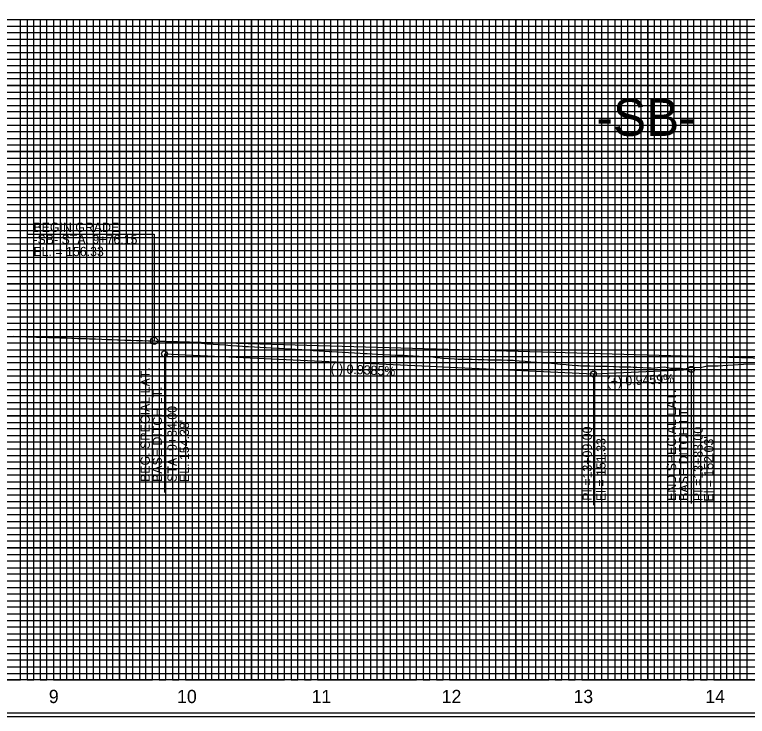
# Model space of a CAD drawing. Extents: x 573468 to 580768, y -57414 to -51768.
# Drawn here: x 579066 to 579621, y -56291 to -55760 of the extents above; entities that cross this region are included whole.
import ezdxf

# ---------------------------------------------------------------- set-up
doc = ezdxf.new("R2010")
doc.units = 0
for name, color, linetype in [('Exist Vertical Profile Ground Line', 7, 'Continuous'), ('Exist Vertical Profile Horizontal Axis Label Major', 7, 'Continuous'), ('Prop Grid Mask', 7, 'Continuous'), ('Prop PFL Text', 7, 'Continuous'), ('Prop Vertical Profile Ditch Grade Left', 7, 'Continuous'), ('Prop Vertical Profile Ditch Grade Left Label', 7, 'Continuous'), ('Prop Vertical Profile Grade', 7, 'Continuous'), ('Prop VPI Ditch Grade Left Label', 7, 'Continuous'), ('Prop VPI Label', 7, 'Continuous'), ('Sheet DOT Grid CELL', 7, 'Continuous'), ('Sheet Layout Profile Border Port 2', 7, 'Continuous'), ('Sheet Plot Border Inside CELL', 7, 'Continuous'), ('Sheet Profile CELL', 7, 'Continuous'), ('Sheet Profile Grid Major CELL', 7, 'Continuous'), ('Sheet Profile Grid Middle CELL', 7, 'Continuous'), ('Sheet Profile Grid Minor CELL', 7, 'Continuous')]:
    doc.layers.add(name, color=color, linetype=linetype)

msp = doc.modelspace()

# ---------------------------------------------------------------- linework, layer by layer
at = {"layer": 'Exist Vertical Profile Ground Line'}
for points in [[(579064.57, -56003.36), (579069.02, -56003.5), (579073.48, -56003.64), (579074.2, -56003.67), (579077.94, -56003.79), (579078.4, -56003.8), (579082.4, -56003.93), (579085.06, -56004.02), (579086.85, -56004.06), (579089.37, -56004.13), (579091.31, -56004.19), (579095.77, -56004.34), (579100.22, -56004.49), (579104.68, -56004.63), (579109.14, -56004.78), (579110.21, -56004.82), (579113.59, -56004.93), (579114.54, -56004.97), (579118.05, -56005.09), (579120.21, -56005.16), (579122.51, -56005.24), (579123.8, -56005.28), (579126.96, -56005.39), (579131.68, -56005.55), (579135.88, -56005.72), (579140.33, -56005.9), (579143.65, -56006.03), (579144.79, -56006.07), (579149.25, -56006.2), (579149.64, -56006.21), (579153.71, -56006.37), (579158.16, -56006.53), (579160.57, -56006.62), (579161.36, -56006.65), (579162.62, -56006.68), (579167.08, -56006.8), (579171.53, -56006.91), (579172.9, -56006.95), (579175.99, -56007.06), (579178.15, -56007.14), (579180.45, -56007.24), (579184.9, -56007.44), (579189.36, -56007.65), (579193.82, -56007.85), (579197.53, -56008.1), (579198.27, -56008.13), (579198.97, -56008.15), (579199.3, -56008.17), (579202.73, -56008.4), (579207.19, -56008.69), (579211.65, -56008.99), (579216.1, -56009.29), (579220.56, -56009.59), (579220.93, -56009.62), (579225.02, -56009.93), (579229.47, -56010.26), (579233.93, -56010.6)], [(579233.93, -56010.6), (579234.64, -56010.66), (579238.39, -56010.91), (579240.63, -56011.06), (579241.3, -56011.11), (579242.84, -56011.2), (579247.47, -56011.47), (579251.76, -56011.68), (579256.21, -56011.9), (579260.67, -56012.11), (579265.13, -56012.33), (579266.12, -56012.37), (579269.58, -56012.59), (579272.21, -56012.75), (579274.04, -56012.86), (579275.77, -56012.96), (579278.5, -56013.14), (579282.96, -56013.43), (579283.31, -56013.45), (579287.41, -56013.74), (579291.87, -56014.04), (579296.33, -56014.34), (579300.78, -56014.64), (579303.85, -56014.85), (579305.24, -56014.94), (579305.95, -56014.99), (579309.7, -56015.2), (579314.15, -56015.45), (579318.61, -56015.69), (579323.07, -56015.93), (579327.52, -56016.17), (579329.78, -56016.29), (579331.98, -56016.43), (579332.8, -56016.48), (579336.44, -56016.63), (579340.17, -56016.79), (579340.89, -56016.83), (579345.35, -56017.1), (579349.81, -56017.37), (579354.27, -56017.63), (579356.22, -56017.74), (579358.72, -56017.76), (579359.64, -56017.77), (579363.18, -56017.94), (579367.64, -56018.15), (579372.09, -56018.36), (579376.55, -56018.57), (579381.01, -56018.78), (579385.46, -56019.36), (579390.21, -56019.98), (579394.38, -56020.2), (579398.83, -56020.44), (579401.73, -56020.59), (579403.29, -56020.62), (579407.75, -56020.7), (579412.2, -56020.78), (579416.66, -56020.85), (579417.12, -56020.85), (579421.12, -56021.02), (579424.15, -56021.14), (579425.58, -56021.16), (579430.03, -56021.22), (579434.49, -56021.28), (579438.95, -56021.33), (579443.4, -56021.4), (579447.86, -56021.83), (579452.32, -56022.26), (579456.19, -56022.63), (579456.77, -56022.68), (579461.23, -56023.07), (579464.23, -56023.32), (579465.69, -56023.36), (579468.13, -56023.4), (579470.14, -56023.59), (579474.6, -56024), (579479.06, -56024.4), (579483.52, -56024.79), (579487.97, -56025.19), (579492.12, -56025.55), (579492.43, -56025.56), (579492.77, -56025.57), (579494.59, -56025.67), (579496.89, -56025.72), (579501.34, -56025.81), (579505.8, -56025.9), (579510.26, -56025.99), (579514.71, -56026.07), (579519.17, -56026.14), (579519.58, -56026.15), (579521.18, -56026.21), (579523.79, -56026.45), (579528.08, -56026.53), (579532.54, -56026.62), (579534.29, -56026.65), (579537, -56026.82), (579541.45, -56027.1), (579545.59, -56027.36), (579545.91, -56027.37), (579547.85, -56027.37), (579549.88, -56027.38), (579550.37, -56027.32)], [(579550.37, -56027.32), (579554.83, -56026.78), (579557.93, -56026.39), (579559.28, -56026.71), (579562.34, -56027.42), (579563.18, -56027.42), (579566.04, -56027.58), (579569.47, -56027.61), (579573.7, -56028.03), (579576.72, -56027.04), (579586.2, -56026.7), (579590.15, -56025.65), (579598.56, -56025.76), (579601.98, -56025.55), (579617.86, -56024.41), (579631.52, -56024.24)]]:
    msp.add_lwpolyline(points, dxfattribs=at)
at = {"layer": 'Prop Grid Mask'}
msp.add_lwpolyline([(579495.21, -55813.55), (579595.21, -55813.55), (579595.21, -55863.55), (579495.21, -55863.55)], close=True, dxfattribs=at)
at = {"layer": 'Prop PFL Text'}
for p, q in [((579075.2, -55926.11), (579171.36, -55926.11)), ((579171.36, -55926.11), (579171.36, -56006.9))]:
    msp.add_line(p, q, dxfattribs=at)
at = {"layer": 'Prop Vertical Profile Ditch Grade Left'}
msp.add_lwpolyline([(579179.21, -56016.65), (579504.21, -56031.9), (579578.21, -56028.4)], dxfattribs=at)
at = {"layer": 'Prop Vertical Profile Ditch Grade Left Label'}
for p, q in [((579179.21, -56016.65), (579179.21, -56121.53)), ((579578.21, -56028.4), (579578.21, -56129.89)), ((579504.21, -56031.9), (579504.21, -56131.1))]:
    msp.add_line(p, q, dxfattribs=at)
for centre in [(579179.21, -56016.65), (579504.21, -56031.9), (579578.21, -56028.4)]:
    msp.add_circle(centre, 2.25, dxfattribs=at)
at = {"layer": 'Prop Vertical Profile Grade'}
msp.add_line((579171.36, -56006.9), (580000.21, -56030.34), dxfattribs=at)
at = {"layer": 'Prop VPI Label'}
msp.add_circle((579171.36, -56006.9), 2.75, dxfattribs=at)
at = {"layer": 'Sheet DOT Grid CELL'}
for p, q in [((578845.21, -55763.55), (580345.1, -55763.55)), ((579095.21, -55763.55), (579095.21, -56263.55)), ((579145.21, -55763.55), (579145.21, -56263.55)), ((579195.21, -55763.55), (579195.21, -56263.55)), ((579245.21, -55763.55), (579245.21, -56263.55)), ((579295.21, -55763.55), (579295.21, -56263.55)), ((579345.21, -55763.55), (579345.21, -56263.55)), ((579395.21, -55763.55), (579395.21, -56263.55)), ((579445.21, -55763.55), (579445.21, -56263.55)), ((579495.21, -55763.55), (579495.21, -56263.55)), ((579545.21, -55763.55), (579545.21, -56263.55)), ((579595.21, -55763.55), (579595.21, -56263.55)), ((578845.21, -55813.55), (580345.1, -55813.55)), ((578845.21, -55863.55), (580345.1, -55863.55)), ((578845.21, -55913.55), (580345.1, -55913.55)), ((578845.21, -55963.55), (580345.1, -55963.55)), ((578845.21, -56013.55), (580345.1, -56013.55)), ((578845.21, -56063.55), (580345.1, -56063.55)), ((578845.21, -56113.55), (580345.1, -56113.55)), ((578845.21, -56163.55), (580345.1, -56163.55)), ((578845.21, -56213.55), (580345.1, -56213.55))]:
    msp.add_line(p, q, dxfattribs=at)
at = {"layer": 'Sheet Layout Profile Border Port 2'}
msp.add_lwpolyline([(578895.21, -55763.55), (580295.21, -55763.55), (580295.21, -56263.55), (578895.21, -56263.55)], close=True, dxfattribs=at)
at = {"layer": 'Sheet Plot Border Inside CELL'}
msp.add_lwpolyline([(578691.21, -56291.1), (580357.71, -56291.1), (580357.71, -55236), (578691.21, -55236)], close=True, dxfattribs=at)
at = {"layer": 'Sheet Profile CELL'}
for p, q in [((578845.21, -55763.55), (580345.21, -55763.55)), ((580345.21, -56263.55), (578845.21, -56263.55)), ((578845.21, -56288.55), (580345.21, -56288.55))]:
    msp.add_line(p, q, dxfattribs=at)
msp.add_lwpolyline([(580345.21, -55238.55), (578845.21, -55238.55), (578845.21, -56288.55), (580345.21, -56288.55)], close=True, dxfattribs=at)
at = {"layer": 'Sheet Profile Grid Major CELL'}
for p, q in [((579345.21, -55763.55), (579395.21, -55763.55)), ((579445.21, -55763.55), (579495.21, -55763.55)), ((579545.21, -55763.55), (579595.21, -55763.55))]:
    msp.add_line(p, q, dxfattribs=at)
for points in [[(579045.21, -55763.55), (579095.21, -55763.55), (579095.21, -56263.55), (579145.21, -56263.55), (579145.21, -55763.55), (579195.21, -55763.55), (579195.21, -56263.55), (579245.21, -56263.55), (579245.21, -55763.55), (579295.21, -55763.55), (579295.21, -56263.55), (579345.21, -56263.55), (579345.21, -55763.55), (579395.21, -55763.55), (579395.21, -56263.55), (579445.21, -56263.55), (579445.21, -55763.55), (579495.21, -55763.55), (579495.21, -56263.55), (579545.21, -56263.55), (579545.21, -55763.55), (579595.21, -55763.55), (579595.21, -56263.55), (579645.21, -56263.55)], [(580345.21, -55813.55), (578845.21, -55813.55)], [(580345.21, -55863.55), (578845.21, -55863.55), (578845.21, -55913.55), (580345.21, -55913.55)], [(580345.21, -55963.55), (578845.21, -55963.55), (578845.21, -56013.55), (580345.21, -56013.55)], [(580345.21, -56063.55), (578845.21, -56063.55), (578845.21, -56113.55), (580345.21, -56113.55)], [(580345.21, -56163.55), (578845.21, -56163.55), (578845.21, -56163.55), (578845.21, -56213.55), (580345.21, -56213.55)], [(580345.21, -56263.55), (578845.21, -56263.55)]]:
    msp.add_lwpolyline(points, dxfattribs=at)
at = {"layer": 'Sheet Profile Grid Middle CELL'}
for points in [[(579020.21, -56263.55), (579070.21, -56263.55), (579070.21, -55763.55), (579120.21, -55763.55), (579120.21, -56263.55), (579170.21, -56263.55), (579170.21, -55763.55), (579220.21, -55763.55), (579220.21, -56263.55), (579270.21, -56263.55), (579270.21, -55763.55), (579320.21, -55763.55), (579320.21, -56263.55), (579370.21, -56263.55), (579370.21, -55763.55), (579420.21, -55763.55), (579420.21, -56263.55), (579470.21, -56263.55), (579470.21, -56263.55), (579470.21, -55763.55), (579520.21, -55763.55), (579520.21, -56263.55), (579570.21, -56263.55), (579570.21, -55763.55), (579620.21, -55763.55), (579620.21, -56263.55), (579670.21, -56263.55)], [(578845.21, -55788.55), (580345.21, -55788.55)], [(580345.21, -55838.55), (578845.21, -55838.55), (578845.21, -55888.55), (580345.21, -55888.55)], [(580345.21, -55938.55), (578845.21, -55938.55), (578845.21, -55988.55), (580345.21, -55988.55)], [(580345.21, -56038.55), (578845.21, -56038.55), (578845.21, -56088.55), (580345.21, -56088.55)], [(580345.21, -56138.55), (578845.21, -56138.55), (578845.21, -56188.55), (580345.21, -56188.55)], [(580345.21, -56238.55), (578845.21, -56238.55)]]:
    msp.add_lwpolyline(points, dxfattribs=at)
at = {"layer": 'Sheet Profile Grid Minor CELL'}
for p, q in [((578895.21, -55768.55), (580295.21, -55768.55)), ((580295.21, -55773.55), (578895.21, -55773.55)), ((578895.21, -55778.55), (580295.21, -55778.55)), ((580295.21, -55783.55), (578895.21, -55783.55)), ((578895.21, -55793.55), (580295.21, -55793.55)), ((580295.21, -55798.55), (578895.21, -55798.55)), ((578895.21, -55803.55), (580295.21, -55803.55)), ((580295.21, -55808.55), (578895.21, -55808.55)), ((578895.21, -55818.55), (580295.21, -55818.55)), ((580295.21, -55823.55), (578895.21, -55823.55)), ((578895.21, -55828.55), (580295.21, -55828.55)), ((580295.21, -55833.55), (578895.21, -55833.55)), ((578895.21, -55843.55), (580295.21, -55843.55)), ((580295.21, -55848.55), (578895.21, -55848.55)), ((578895.21, -55853.55), (580295.21, -55853.55)), ((580295.21, -55858.55), (578895.21, -55858.55)), ((578895.21, -55868.55), (580295.21, -55868.55)), ((580295.21, -55873.55), (578895.21, -55873.55)), ((578895.21, -55878.55), (580295.21, -55878.55)), ((580295.21, -55883.55), (578895.21, -55883.55)), ((578895.21, -55893.55), (580295.21, -55893.55)), ((580295.21, -55898.55), (578895.21, -55898.55)), ((578895.21, -55903.55), (580295.21, -55903.55)), ((580295.21, -55908.55), (578895.21, -55908.55)), ((578895.21, -55918.55), (580295.21, -55918.55)), ((580295.21, -55923.55), (578895.21, -55923.55)), ((578895.21, -55928.55), (580295.21, -55928.55)), ((580295.21, -55933.55), (578895.21, -55933.55)), ((578895.21, -55943.55), (580295.21, -55943.55)), ((580295.21, -55948.55), (578895.21, -55948.55)), ((578895.21, -55953.55), (580295.21, -55953.55)), ((580295.21, -55958.55), (578895.21, -55958.4)), ((578895.21, -55968.55), (580295.21, -55968.55)), ((580295.21, -55973.55), (578895.21, -55973.55)), ((578895.21, -55978.55), (580295.21, -55978.55)), ((580295.21, -55983.55), (578895.21, -55983.55)), ((578895.21, -55993.55), (580295.21, -55993.55)), ((580295.21, -55998.55), (578895.21, -55998.55)), ((578895.21, -56003.55), (580295.21, -56003.55)), ((580295.21, -56008.55), (578895.21, -56008.55)), ((578895.21, -56018.55), (580295.21, -56018.55)), ((580295.21, -56023.55), (578895.21, -56023.55)), ((578895.21, -56028.55), (580295.21, -56028.55)), ((580295.21, -56033.55), (578895.21, -56033.55)), ((578895.21, -56043.55), (580295.21, -56043.55)), ((580295.21, -56048.55), (578895.21, -56048.55)), ((578895.21, -56053.55), (580295.21, -56053.55)), ((580295.21, -56058.55), (578895.21, -56058.55)), ((578895.21, -56068.55), (580295.21, -56068.55)), ((580295.21, -56073.55), (578895.21, -56073.55)), ((578895.21, -56078.55), (580295.21, -56078.55)), ((580295.21, -56083.55), (578895.21, -56083.55)), ((578895.21, -56093.55), (580295.21, -56093.55)), ((580295.21, -56098.55), (578895.21, -56098.55)), ((578895.21, -56103.55), (580295.21, -56103.55)), ((580295.21, -56108.55), (578895.21, -56108.55)), ((578895.21, -56118.55), (580295.21, -56118.55)), ((580295.21, -56123.55), (578895.21, -56123.55)), ((578895.21, -56128.55), (580295.21, -56128.55)), ((580295.21, -56133.55), (578895.21, -56133.55)), ((578895.21, -56143.55), (580295.21, -56143.55)), ((580295.21, -56148.55), (578895.21, -56148.55)), ((578895.21, -56153.55), (580295.21, -56153.55)), ((580295.21, -56158.55), (578895.21, -56158.55)), ((578895.21, -56168.55), (580295.21, -56168.55)), ((580295.21, -56173.55), (578895.21, -56173.55)), ((578895.21, -56178.55), (580295.21, -56178.55)), ((580295.21, -56183.55), (578895.21, -56183.55)), ((578895.21, -56193.55), (580295.21, -56193.55)), ((580295.21, -56198.55), (578895.21, -56198.55)), ((578895.21, -56203.55), (580295.21, -56203.55)), ((580295.21, -56208.55), (578895.21, -56208.55)), ((578895.21, -56218.55), (580295.21, -56218.55)), ((580295.21, -56223.55), (578895.21, -56223.55)), ((578895.21, -56228.55), (580295.21, -56228.55)), ((580295.21, -56233.55), (578895.21, -56233.55)), ((578895.21, -56243.55), (580295.21, -56243.55)), ((580295.21, -56248.55), (578895.21, -56248.55)), ((578895.21, -56253.55), (580295.21, -56253.55)), ((578895.21, -56258.55), (580295.21, -56258.55))]:
    msp.add_line(p, q, dxfattribs=at)
for points in [[(579065.21, -55763.55), (579075.21, -55763.55), (579075.21, -56263.55), (579080.21, -56263.55), (579080.21, -55763.55), (579085.21, -55763.55), (579085.21, -56263.55), (579090.21, -56263.55), (579090.21, -55763.55), (579100.21, -55763.55), (579100.21, -56263.55), (579105.21, -56263.55), (579105.21, -55763.55), (579110.21, -55763.55), (579110.21, -56263.55)], [(579110.21, -56263.55), (579115.21, -56263.55), (579115.21, -55763.55), (579125.21, -55763.55), (579125.21, -56263.55), (579130.21, -56263.55), (579130.21, -55763.55), (579135.21, -55763.55), (579135.21, -56263.55), (579140.21, -56263.55), (579140.21, -55763.55), (579150.21, -55763.55), (579150.21, -56263.55), (579155.21, -56263.55), (579155.21, -55763.55), (579160.21, -55763.55), (579160.21, -56263.55), (579165.21, -56263.55), (579165.21, -55763.55), (579175.21, -55763.55), (579175.21, -56263.55), (579180.21, -56263.55), (579180.21, -55763.55), (579185.21, -55763.55), (579185.21, -56263.55), (579190.21, -56263.55), (579190.21, -55763.55), (579200.21, -55763.55), (579200.21, -56263.55), (579205.21, -56263.55), (579205.21, -55763.55), (579210.21, -55763.55), (579210.21, -56263.55), (579215.21, -56263.55), (579215.21, -55763.55), (579225.21, -55763.55), (579225.21, -56263.55), (579230.21, -56263.55), (579230.21, -55763.55), (579235.21, -55763.55), (579235.21, -56263.55), (579240.21, -56263.55), (579240.21, -55763.55), (579250.21, -55763.55), (579250.21, -56263.55), (579255.21, -56263.55), (579255.21, -55763.55), (579260.21, -55763.55), (579260.21, -56263.55), (579265.21, -56263.55), (579265.21, -55763.55), (579275.21, -55763.55), (579275.21, -56263.55), (579280.21, -56263.55), (579280.21, -55763.55), (579285.21, -55763.55), (579285.21, -56263.55), (579290.21, -56263.55), (579290.21, -55763.55), (579300.21, -55763.55), (579300.21, -56263.55), (579305.21, -56263.55), (579305.21, -55763.55), (579310.21, -55763.55), (579310.21, -56263.55), (579315.21, -56263.55), (579315.21, -55763.55), (579325.21, -55763.55), (579325.21, -56263.55), (579330.21, -56263.55), (579330.21, -55763.55), (579335.21, -55763.55), (579335.21, -56263.55), (579340.21, -56263.55), (579340.21, -55763.55), (579350.21, -55763.55), (579350.21, -56263.55), (579355.21, -56263.55), (579355.21, -55763.55), (579360.21, -55763.55), (579360.21, -56263.55), (579365.21, -56263.55), (579365.21, -55763.55), (579375.21, -55763.55), (579375.21, -56263.55), (579380.21, -56263.55), (579380.21, -55763.55), (579385.21, -55763.55), (579385.21, -56263.55), (579390.21, -56263.55), (579390.21, -55763.55), (579400.21, -55763.55), (579400.21, -56263.55), (579405.21, -56263.55), (579405.21, -55763.55), (579410.21, -55763.55), (579410.21, -56263.55), (579415.21, -56263.55), (579415.21, -55763.55), (579425.21, -55763.55)], [(579425.21, -55763.55), (579425.21, -56263.55), (579430.21, -56263.55), (579430.21, -55763.55), (579435.21, -55763.55), (579435.21, -56263.55), (579440.21, -56263.55), (579440.21, -55763.55), (579450.21, -55763.55), (579450.21, -56263.55), (579455.21, -56263.55), (579455.21, -55763.55), (579460.21, -55763.55), (579460.21, -56263.55), (579465.21, -56263.55), (579465.21, -55763.55), (579475.21, -55763.55), (579475.21, -56263.55), (579480.21, -56263.55), (579480.21, -55763.55), (579485.21, -55763.55), (579485.21, -56263.55), (579490.21, -56263.55), (579490.21, -55763.55), (579500.21, -55763.55), (579500.21, -56263.55), (579505.21, -56263.55), (579505.21, -55763.55), (579510.21, -55763.55), (579510.21, -56263.55), (579515.21, -56263.55), (579515.21, -55763.55), (579525.21, -55763.55), (579525.21, -56263.55), (579530.21, -56263.55), (579530.21, -55763.55), (579535.21, -55763.55), (579535.21, -56263.55), (579540.21, -56263.55), (579540.21, -55763.55), (579550.21, -55763.55), (579550.21, -56263.55), (579550.21, -56263.55), (579555.21, -56263.55), (579555.21, -55763.55), (579560.21, -55763.55), (579560.21, -56263.55), (579565.21, -56263.55), (579565.21, -55763.55), (579575.21, -55763.55), (579575.21, -56263.55), (579580.21, -56263.55), (579580.21, -55763.55), (579585.21, -55763.55), (579585.21, -56263.55), (579590.21, -56263.55), (579590.21, -55763.55), (579600.21, -55763.55), (579600.21, -56263.55), (579605.21, -56263.55), (579605.21, -55763.55), (579610.21, -55763.55), (579610.21, -56263.55), (579615.21, -56263.55), (579615.21, -55763.55), (579625.21, -55763.55)]]:
    msp.add_lwpolyline(points, dxfattribs=at)

# ---------------------------------------------------------------- texts
at = {"layer": 'Exist Vertical Profile Horizontal Axis Label Major'}
for s, p in [('9', (579091.68, -56281.05)), ('10', (579188.8, -56281.05)), ('11', (579290.64, -56281.05)), ('12', (579389.19, -56281.05)), ('13', (579489.02, -56281.05)), ('14', (579588.86, -56281.05))]:
    msp.add_text(s, height=10, dxfattribs=at).set_placement(p)
at = {"layer": 'Prop PFL Text'}
for s, height, p in [('-SB-', 28.125, (579506.38, -55851.68)), ('BEGIN GRADE', 7, (579079.96, -55924.31)), ('-SB- STA. 9+76.15', 7, (579079.96, -55933.49)), ('EL. = 156.33', 7, (579079.96, -55942.66))]:
    msp.add_text(s, height=height, dxfattribs=at).set_placement(p)
at = {"layer": 'Prop Vertical Profile Ditch Grade Left'}
for s, p in [("EL. 154.38'", (579197.82, -56113.7)), ('PI =13+83.00', (579586.81, -56128.13)), ("El = 152.03'", (579594.93, -56128.49))]:
    msp.add_text(s, height=7, rotation=90, dxfattribs=at).set_placement(p)
at = {"layer": 'Prop Vertical Profile Ditch Grade Left Label'}
for s, rotation, p in [('(-) 0.9385%', 357.3135, (579305.05, -56031.09)), ('BEG. SPECIAL LAT. ', 90, (579168.13, -56113.67)), ('(+) 0.9459%', 2.7079, (579514.15, -56041.22)), ('BASE DITCH LT. ', 90, (579177.31, -56113.67)), ('END SPECIAL LAT. ', 90, (579566.69, -56127.98)), ('STA. 9+84.00', 90, (579188.52, -56113.6)), ('BASE DITCH LT. ', 90, (579575.87, -56127.98))]:
    msp.add_text(s, height=7, rotation=rotation, dxfattribs=at).set_placement(p)
at = {"layer": 'Prop VPI Ditch Grade Left Label'}
for s, p in [('PI =13+09.00', (579502.88, -56127.87)), ('El = 151.33', (579513.29, -56128.1))]:
    msp.add_text(s, height=7, rotation=90, dxfattribs=at).set_placement(p)

doc.saveas('drawing.dxf')
